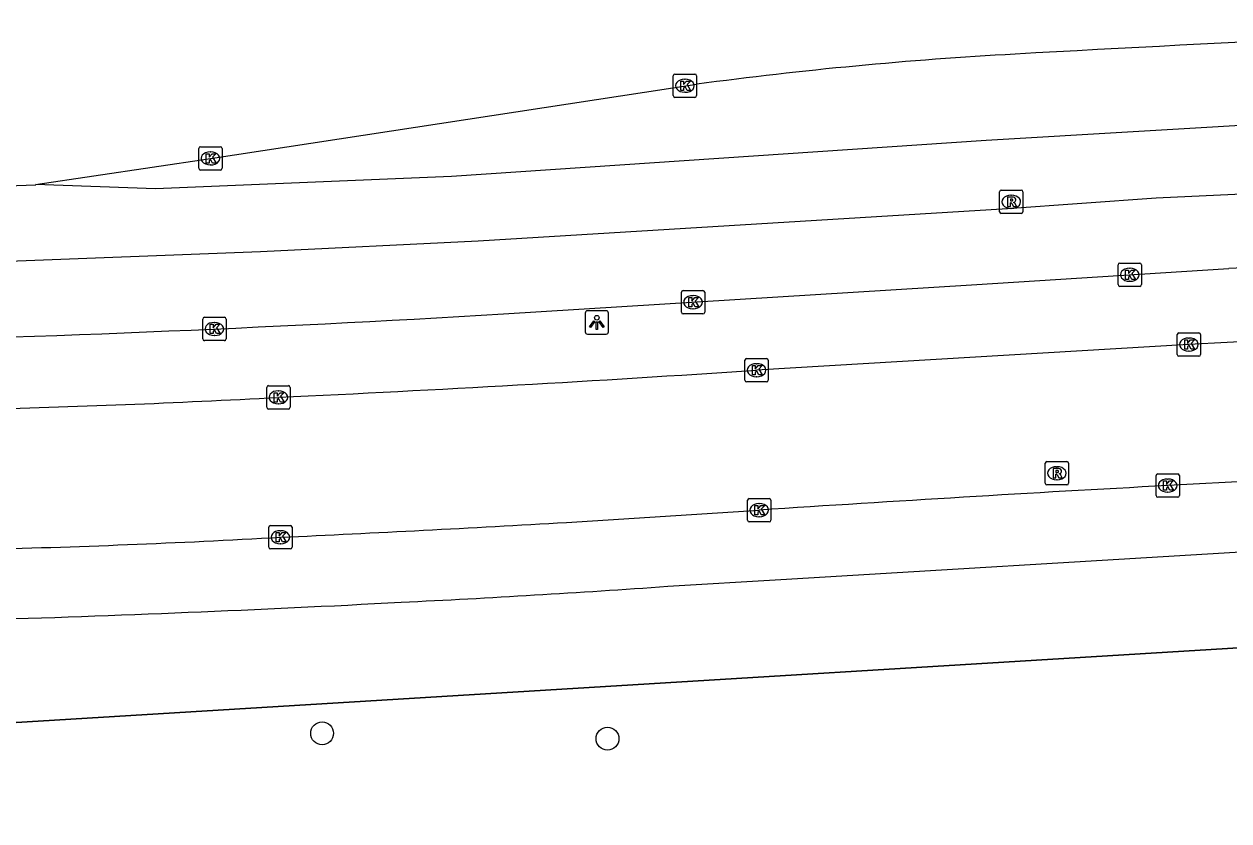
# Model space of a CAD drawing. Extents: x 161477 to 163040, y 383680 to 384868.
# Drawn here: x 161959.4 to 162011, y 384800.4 to 384834.6 of the extents above; entities that cross this region are included whole.
import ezdxf

# ---------------------------------------------------------------- set-up
doc = ezdxf.new("R2010")
doc.units = 0
for name, color, linetype in [('IMGEO_Boom', 7, 'Continuous'), ('IMGEO_Groenvoorziening', 7, 'Continuous'), ('IMGEO_Hek', 7, 'Continuous'), ('IMGEO_Kolk', 7, 'Continuous'), ('IMGEO_Lichtpunt', 7, 'Continuous'), ('IMGEO_Rijbaan_lokaal_gesloten', 7, 'Continuous'), ('IMGEO_Rijbaan_lokaal_open', 7, 'Continuous'), ('IMGEO_Rijbaan_regionaal_gesloten', 7, 'Continuous'), ('IMGEO_Rioolput', 7, 'Continuous'), ('IMGEO_Voetpad_open', 7, 'Continuous')]:
    doc.layers.add(name, color=color, linetype=linetype)

msp = doc.modelspace()

# ---------------------------------------------------------------- linework, layer by layer
at = {"layer": 'IMGEO_Boom'}
for centre in [(161972.19, 384804.2), (161984.41, 384803.97)]:
    msp.add_circle(centre, 0.489, dxfattribs=at)
at = {"layer": 'IMGEO_Groenvoorziening'}
msp.add_lwpolyline([(161733.008, 384645.95), (161782.919, 384748.037), (161810.108, 384804.005), (161836.574, 384803.916), (161949.969, 384804.107), (162038.287, 384809.499)], dxfattribs=at)
at = {"layer": 'IMGEO_Hek'}
msp.add_lwpolyline([(162038.287, 384809.499), (161949.969, 384804.107), (161836.574, 384803.916), (161810.108, 384804.005), (161782.919, 384748.037)], dxfattribs=at)
at = {"layer": 'IMGEO_Kolk'}
for p, q in [((161987.223, 384831.517), (161987.223, 384832.369)), ((161987.298, 384832.443), (161988.15, 384832.443)), ((161987.711, 384832.223), (161987.736, 384832.223)), ((161988.224, 384832.369), (161988.224, 384831.517)), ((161987.734, 384831.663), (161987.709, 384831.663)), ((161988.15, 384831.443), (161987.298, 384831.443)), ((161966.904, 384828.405), (161966.904, 384829.257)), ((161966.979, 384829.331), (161967.831, 384829.331)), ((161967.392, 384829.111), (161967.417, 384829.111)), ((161967.905, 384829.257), (161967.905, 384828.405)), ((161967.415, 384828.551), (161967.39, 384828.551)), ((161967.831, 384828.331), (161966.979, 384828.331)), ((162006.272, 384823.42), (162006.272, 384824.272)), ((162006.347, 384824.346), (162007.199, 384824.346)), ((162007.273, 384824.272), (162007.273, 384823.42)), ((162006.76, 384824.126), (162006.785, 384824.126)), ((162007.199, 384823.346), (162006.347, 384823.346)), ((162006.783, 384823.566), (162006.758, 384823.566)), ((161987.572, 384822.243), (161987.572, 384823.095)), ((161987.647, 384823.169), (161988.499, 384823.169)), ((161988.06, 384822.949), (161988.085, 384822.949)), ((161988.573, 384823.095), (161988.573, 384822.243)), ((161988.083, 384822.389), (161988.058, 384822.389)), ((161967.078, 384821.095), (161967.078, 384821.947)), ((161967.153, 384822.021), (161968.005, 384822.021)), ((161967.566, 384821.801), (161967.591, 384821.801)), ((161968.079, 384821.947), (161968.079, 384821.095)), ((161988.499, 384822.169), (161987.647, 384822.169)), ((161967.589, 384821.241), (161967.564, 384821.241)), ((162008.804, 384820.429), (162008.804, 384821.281)), ((162008.879, 384821.355), (162009.731, 384821.355)), ((162009.805, 384821.281), (162009.805, 384820.429)), ((161968.005, 384821.021), (161967.153, 384821.021)), ((162009.292, 384821.135), (162009.317, 384821.135)), ((161990.293, 384819.329), (161990.293, 384820.181)), ((161990.368, 384820.255), (161991.22, 384820.255)), ((161991.294, 384820.181), (161991.294, 384819.329)), ((162009.731, 384820.355), (162008.879, 384820.355)), ((162009.315, 384820.575), (162009.29, 384820.575)), ((161990.781, 384820.035), (161990.806, 384820.035)), ((161991.22, 384819.255), (161990.368, 384819.255)), ((161990.804, 384819.475), (161990.779, 384819.475)), ((161969.816, 384818.167), (161969.816, 384819.019)), ((161969.891, 384819.093), (161970.743, 384819.093)), ((161970.304, 384818.873), (161970.329, 384818.873)), ((161970.817, 384819.019), (161970.817, 384818.167)), ((161970.743, 384818.093), (161969.891, 384818.093)), ((161970.327, 384818.313), (161970.302, 384818.313)), ((162007.898, 384814.386), (162007.898, 384815.238)), ((162007.973, 384815.312), (162008.825, 384815.312)), ((162008.386, 384815.092), (162008.411, 384815.092)), ((162008.899, 384815.238), (162008.899, 384814.386)), ((162008.409, 384814.532), (162008.384, 384814.532)), ((161990.404, 384813.333), (161990.404, 384814.185)), ((161990.479, 384814.259), (161991.331, 384814.259)), ((161990.892, 384814.039), (161990.917, 384814.039)), ((161991.405, 384814.185), (161991.405, 384813.333)), ((162008.825, 384814.312), (162007.973, 384814.312)), ((161990.915, 384813.479), (161990.89, 384813.479)), ((161969.905, 384812.173), (161969.905, 384813.025)), ((161969.98, 384813.099), (161970.832, 384813.099)), ((161970.906, 384813.025), (161970.906, 384812.173)), ((161991.331, 384813.259), (161990.479, 384813.259)), ((161970.393, 384812.879), (161970.418, 384812.879)), ((161970.832, 384812.099), (161969.98, 384812.099)), ((161970.416, 384812.319), (161970.391, 384812.319))]:
    msp.add_line(p, q, dxfattribs=at)
for points in [[(161987.223, 384831.517), (161987.223, 384832.369)], [(161987.298, 384832.443), (161988.15, 384832.443)], [(161987.544, 384832.143), (161987.667, 384832.143), (161987.667, 384831.992), (161987.797, 384832.143), (161987.961, 384832.143), (161987.815, 384831.992), (161987.968, 384831.743), (161987.816, 384831.743), (161987.731, 384831.907), (161987.667, 384831.84), (161987.667, 384831.743), (161987.544, 384831.743), (161987.544, 384832.143)], [(161988.224, 384832.369), (161988.224, 384831.517)], [(161988.15, 384831.443), (161987.298, 384831.443)], [(161966.904, 384828.405), (161966.904, 384829.257)], [(161966.979, 384829.331), (161967.831, 384829.331)], [(161967.225, 384829.031), (161967.348, 384829.031), (161967.348, 384828.88), (161967.478, 384829.031), (161967.642, 384829.031), (161967.496, 384828.88), (161967.649, 384828.631), (161967.497, 384828.631), (161967.412, 384828.795), (161967.348, 384828.728), (161967.348, 384828.631), (161967.225, 384828.631), (161967.225, 384829.031)], [(161967.905, 384829.257), (161967.905, 384828.405)], [(161967.831, 384828.331), (161966.979, 384828.331)], [(162006.272, 384823.42), (162006.272, 384824.272)], [(162006.347, 384824.346), (162007.199, 384824.346)], [(162007.273, 384824.272), (162007.273, 384823.42)], [(162006.593, 384824.046), (162006.716, 384824.046), (162006.716, 384823.895), (162006.846, 384824.046), (162007.01, 384824.046), (162006.864, 384823.895), (162007.017, 384823.646), (162006.865, 384823.646), (162006.78, 384823.81), (162006.716, 384823.743), (162006.716, 384823.646), (162006.593, 384823.646), (162006.593, 384824.046)], [(162007.199, 384823.346), (162006.347, 384823.346)], [(161987.572, 384822.243), (161987.572, 384823.095)], [(161987.647, 384823.169), (161988.499, 384823.169)], [(161987.893, 384822.869), (161988.016, 384822.869), (161988.016, 384822.718), (161988.146, 384822.869), (161988.31, 384822.869), (161988.164, 384822.718), (161988.317, 384822.469), (161988.165, 384822.469), (161988.08, 384822.633), (161988.016, 384822.566), (161988.016, 384822.469), (161987.893, 384822.469), (161987.893, 384822.869)], [(161988.573, 384823.095), (161988.573, 384822.243)], [(161967.078, 384821.095), (161967.078, 384821.947)], [(161967.153, 384822.021), (161968.005, 384822.021)], [(161967.399, 384821.721), (161967.522, 384821.721), (161967.522, 384821.57), (161967.652, 384821.721), (161967.816, 384821.721), (161967.67, 384821.57), (161967.823, 384821.321), (161967.671, 384821.321), (161967.586, 384821.485), (161967.522, 384821.418), (161967.522, 384821.321), (161967.399, 384821.321), (161967.399, 384821.721)], [(161968.079, 384821.947), (161968.079, 384821.095)], [(161988.499, 384822.169), (161987.647, 384822.169)], [(162008.804, 384820.429), (162008.804, 384821.281)], [(162008.879, 384821.355), (162009.731, 384821.355)], [(162009.805, 384821.281), (162009.805, 384820.429)], [(161968.005, 384821.021), (161967.153, 384821.021)], [(162009.125, 384821.055), (162009.248, 384821.055), (162009.248, 384820.904), (162009.378, 384821.055), (162009.542, 384821.055), (162009.396, 384820.904), (162009.549, 384820.655), (162009.397, 384820.655), (162009.312, 384820.819), (162009.248, 384820.752), (162009.248, 384820.655), (162009.125, 384820.655), (162009.125, 384821.055)], [(161990.293, 384819.329), (161990.293, 384820.181)], [(161990.368, 384820.255), (161991.22, 384820.255)], [(161991.294, 384820.181), (161991.294, 384819.329)], [(162009.731, 384820.355), (162008.879, 384820.355)], [(161990.614, 384819.955), (161990.737, 384819.955), (161990.737, 384819.804), (161990.867, 384819.955), (161991.031, 384819.955), (161990.885, 384819.804), (161991.038, 384819.555), (161990.886, 384819.555), (161990.801, 384819.719), (161990.737, 384819.652), (161990.737, 384819.555), (161990.614, 384819.555), (161990.614, 384819.955)], [(161991.22, 384819.255), (161990.368, 384819.255)], [(161969.816, 384818.167), (161969.816, 384819.019)], [(161969.891, 384819.093), (161970.743, 384819.093)], [(161970.137, 384818.793), (161970.26, 384818.793), (161970.26, 384818.642), (161970.39, 384818.793), (161970.554, 384818.793), (161970.408, 384818.642), (161970.561, 384818.393), (161970.409, 384818.393), (161970.324, 384818.557), (161970.26, 384818.49), (161970.26, 384818.393), (161970.137, 384818.393), (161970.137, 384818.793)], [(161970.817, 384819.019), (161970.817, 384818.167)], [(161970.743, 384818.093), (161969.891, 384818.093)], [(162007.898, 384814.386), (162007.898, 384815.238)], [(162007.973, 384815.312), (162008.825, 384815.312)], [(162008.219, 384815.012), (162008.342, 384815.012), (162008.342, 384814.861), (162008.472, 384815.012), (162008.636, 384815.012), (162008.49, 384814.861), (162008.643, 384814.612), (162008.491, 384814.612), (162008.406, 384814.776), (162008.342, 384814.709), (162008.342, 384814.612), (162008.219, 384814.612), (162008.219, 384815.012)], [(162008.899, 384815.238), (162008.899, 384814.386)], [(161990.404, 384813.333), (161990.404, 384814.185)], [(161990.479, 384814.259), (161991.331, 384814.259)], [(161990.725, 384813.959), (161990.848, 384813.959), (161990.848, 384813.808), (161990.978, 384813.959), (161991.142, 384813.959), (161990.996, 384813.808), (161991.149, 384813.559), (161990.997, 384813.559), (161990.912, 384813.723), (161990.848, 384813.656), (161990.848, 384813.559), (161990.725, 384813.559), (161990.725, 384813.959)], [(161991.405, 384814.185), (161991.405, 384813.333)], [(162008.825, 384814.312), (162007.973, 384814.312)], [(161969.905, 384812.173), (161969.905, 384813.025)], [(161969.98, 384813.099), (161970.832, 384813.099)], [(161970.906, 384813.025), (161970.906, 384812.173)], [(161991.331, 384813.259), (161990.479, 384813.259)], [(161970.226, 384812.799), (161970.349, 384812.799), (161970.349, 384812.648), (161970.479, 384812.799), (161970.643, 384812.799), (161970.497, 384812.648), (161970.65, 384812.399), (161970.498, 384812.399), (161970.413, 384812.563), (161970.349, 384812.496), (161970.349, 384812.399), (161970.226, 384812.399), (161970.226, 384812.799)], [(161970.832, 384812.099), (161969.98, 384812.099)]]:
    msp.add_lwpolyline(points, dxfattribs=at)
for centre, start, end in [((161987.3, 384832.367), 91.552, 178.448), ((161987.3, 384832.367), 91.552, 178.448), ((161988.148, 384832.367), 1.552, 88.448), ((161988.148, 384832.367), 1.552, 88.448), ((161987.3, 384831.519), 181.552, 268.448), ((161987.3, 384831.519), 181.552, 268.448), ((161988.148, 384831.519), 271.552, 358.448), ((161988.148, 384831.519), 271.552, 358.448), ((161966.981, 384829.255), 91.552, 178.448), ((161966.981, 384829.255), 91.552, 178.448), ((161967.829, 384829.255), 1.552, 88.448), ((161967.829, 384829.255), 1.552, 88.448), ((161966.981, 384828.407), 181.552, 268.448), ((161966.981, 384828.407), 181.552, 268.448), ((161967.829, 384828.407), 271.552, 358.448), ((161967.829, 384828.407), 271.552, 358.448), ((162006.349, 384824.27), 91.552, 178.448), ((162006.349, 384824.27), 91.552, 178.448), ((162007.197, 384824.27), 1.552, 88.448), ((162007.197, 384824.27), 1.552, 88.448), ((162006.349, 384823.422), 181.552, 268.448), ((162006.349, 384823.422), 181.552, 268.448), ((162007.197, 384823.422), 271.552, 358.448), ((162007.197, 384823.422), 271.552, 358.448), ((161987.649, 384823.093), 91.552, 178.448), ((161987.649, 384823.093), 91.552, 178.448), ((161988.497, 384823.093), 1.552, 88.448), ((161988.497, 384823.093), 1.552, 88.448), ((161987.649, 384822.245), 181.552, 268.448), ((161987.649, 384822.245), 181.552, 268.448), ((161988.497, 384822.245), 271.552, 358.448), ((161988.497, 384822.245), 271.552, 358.448), ((161967.155, 384821.945), 91.552, 178.448), ((161967.155, 384821.945), 91.552, 178.448), ((161968.003, 384821.945), 1.552, 88.448), ((161968.003, 384821.945), 1.552, 88.448), ((162008.881, 384821.279), 91.552, 178.448), ((162008.881, 384821.279), 91.552, 178.448), ((162009.729, 384821.279), 1.552, 88.448), ((162009.729, 384821.279), 1.552, 88.448), ((161967.155, 384821.097), 181.552, 268.448), ((161967.155, 384821.097), 181.552, 268.448), ((161968.003, 384821.097), 271.552, 358.448), ((161968.003, 384821.097), 271.552, 358.448), ((161990.37, 384820.179), 91.552, 178.448), ((161990.37, 384820.179), 91.552, 178.448), ((161991.218, 384820.179), 1.552, 88.448), ((161991.218, 384820.179), 1.552, 88.448), ((162008.881, 384820.431), 181.552, 268.448), ((162008.881, 384820.431), 181.552, 268.448), ((162009.729, 384820.431), 271.552, 358.448), ((162009.729, 384820.431), 271.552, 358.448), ((161990.37, 384819.331), 181.552, 268.448), ((161990.37, 384819.331), 181.552, 268.448), ((161991.218, 384819.331), 271.552, 358.448), ((161991.218, 384819.331), 271.552, 358.448), ((161969.893, 384819.017), 91.552, 178.448), ((161969.893, 384819.017), 91.552, 178.448), ((161970.741, 384819.017), 1.552, 88.448), ((161970.741, 384819.017), 1.552, 88.448), ((161969.893, 384818.169), 181.552, 268.448), ((161969.893, 384818.169), 181.552, 268.448), ((161970.741, 384818.169), 271.552, 358.448), ((161970.741, 384818.169), 271.552, 358.448), ((162007.975, 384815.236), 91.552, 178.448), ((162007.975, 384815.236), 91.552, 178.448), ((162008.823, 384815.236), 1.552, 88.448), ((162008.823, 384815.236), 1.552, 88.448), ((161990.481, 384814.183), 91.552, 178.448), ((161990.481, 384814.183), 91.552, 178.448), ((161991.329, 384814.183), 1.552, 88.448), ((161991.329, 384814.183), 1.552, 88.448), ((162007.975, 384814.388), 181.552, 268.448), ((162007.975, 384814.388), 181.552, 268.448), ((162008.823, 384814.388), 271.552, 358.448), ((162008.823, 384814.388), 271.552, 358.448), ((161969.982, 384813.023), 91.552, 178.448), ((161969.982, 384813.023), 91.552, 178.448), ((161970.83, 384813.023), 1.552, 88.448), ((161970.83, 384813.023), 1.552, 88.448), ((161990.481, 384813.335), 181.552, 268.448), ((161990.481, 384813.335), 181.552, 268.448), ((161991.329, 384813.335), 271.552, 358.448), ((161991.329, 384813.335), 271.552, 358.448), ((161969.982, 384812.175), 181.552, 268.448), ((161969.982, 384812.175), 181.552, 268.448), ((161970.83, 384812.175), 271.552, 358.448), ((161970.83, 384812.175), 271.552, 358.448)]:
    msp.add_arc(centre, 0.0765, start, end, dxfattribs=at)
for centre, major_axis, ratio, start_param, end_param in [((161987.71, 384831.943), (-0.387, 0.002), 0.722429, 4.712389, 7.853982), ((161987.735, 384831.943), (-0.39, 0.002), 0.717154, 1.570796, 4.712389), ((161967.391, 384828.831), (-0.387, 0.002), 0.722429, 4.712389, 7.853982), ((161967.416, 384828.831), (-0.39, 0.002), 0.717154, 1.570796, 4.712389), ((162006.759, 384823.846), (-0.387, 0.002), 0.722429, 4.712389, 7.853982), ((162006.784, 384823.846), (-0.39, 0.002), 0.717154, 1.570796, 4.712389), ((161988.059, 384822.669), (-0.387, 0.002), 0.722429, 4.712389, 7.853982), ((161988.084, 384822.669), (-0.39, 0.002), 0.717154, 1.570796, 4.712389), ((161967.565, 384821.521), (-0.387, 0.002), 0.722429, 4.712389, 7.853982), ((161967.59, 384821.521), (-0.39, 0.002), 0.717154, 1.570796, 4.712389), ((162009.291, 384820.855), (-0.387, 0.002), 0.722429, 4.712389, 7.853982), ((162009.316, 384820.855), (-0.39, 0.002), 0.717154, 1.570796, 4.712389), ((161990.78, 384819.755), (-0.387, 0.002), 0.722429, 4.712389, 7.853982), ((161990.805, 384819.755), (-0.39, 0.002), 0.717154, 1.570796, 4.712389), ((161970.303, 384818.593), (-0.387, 0.002), 0.722429, 4.712389, 7.853982), ((161970.328, 384818.593), (-0.39, 0.002), 0.717154, 1.570796, 4.712389), ((162008.385, 384814.812), (-0.387, 0.002), 0.722429, 4.712389, 7.853982), ((162008.41, 384814.812), (-0.39, 0.002), 0.717154, 1.570796, 4.712389), ((161990.891, 384813.759), (-0.387, 0.002), 0.722429, 4.712389, 7.853982), ((161990.916, 384813.759), (-0.39, 0.002), 0.717154, 1.570796, 4.712389), ((161970.392, 384812.599), (-0.387, 0.002), 0.722429, 4.712389, 7.853982), ((161970.417, 384812.599), (-0.39, 0.002), 0.717154, 1.570796, 4.712389)]:
    msp.add_ellipse(centre, major_axis=major_axis, ratio=ratio, start_param=start_param, end_param=end_param, dxfattribs=at)
at = {"layer": 'IMGEO_Lichtpunt'}
for p, q in [((161983.454, 384822.206), (161983.454, 384821.399)), ((161983.454, 384822.206), (161983.454, 384821.399)), ((161984.356, 384822.301), (161983.548, 384822.301)), ((161984.356, 384822.301), (161983.548, 384822.301)), ((161984.45, 384821.399), (161984.45, 384822.206)), ((161984.45, 384821.399), (161984.45, 384822.206)), ((161983.548, 384821.305), (161984.356, 384821.305)), ((161983.548, 384821.305), (161984.356, 384821.305))]:
    msp.add_line(p, q, dxfattribs=at)
for points in [[(161983.828, 384821.87), (161983.867, 384821.842), (161983.679, 384821.58), (161983.641, 384821.607), (161983.828, 384821.87)], [(161983.93, 384821.822), (161983.977, 384821.822), (161983.977, 384821.5), (161983.93, 384821.5), (161983.93, 384821.822)], [(161984.04, 384821.842), (161984.078, 384821.869), (161984.265, 384821.607), (161984.226, 384821.579), (161984.04, 384821.842)]]:
    msp.add_lwpolyline(points, dxfattribs=at)
msp.add_circle((161983.953, 384822.004), 0.0994, dxfattribs=at)
for centre, start, end in [((161983.548, 384822.206), 90, 180), ((161983.548, 384822.206), 90, 180), ((161984.356, 384822.206), 0, 90), ((161984.356, 384822.206), 0, 90), ((161983.548, 384821.399), 180, 270), ((161983.548, 384821.399), 180, 270), ((161984.356, 384821.399), 270, 0), ((161984.356, 384821.399), 270, 360)]:
    msp.add_arc(centre, 0.0946, start, end, dxfattribs=at)
at = {"layer": 'IMGEO_Rijbaan_lokaal_gesloten'}
msp.add_lwpolyline([(161959.923, 384827.704), (161967.405, 384828.831), (161988.228, 384832.005)], dxfattribs=at)
for centre, radius, start, end in [((162076.095, 383515.998), 1319.387, 91.9984, 93.224963), ((162011.415, 384659.706), 173.852, 93.14689, 97.66441)]:
    msp.add_arc(centre, radius, start, end, dxfattribs=at)
at = {"layer": 'IMGEO_Rijbaan_lokaal_open'}
for points in [[(162009.305, 384820.855), (161990.794, 384819.755)], [(161982.658, 384813.233), (161990.905, 384813.759)]]:
    msp.add_lwpolyline(points, dxfattribs=at)
for centre, radius, start, end in [((162094.227, 383212.244), 1610.851, 92.39921, 93.02197), ((161921.318, 385863.068), 1045.623, 272.685919, 273.809796), ((161945.766, 385271.122), 453.195, 271.44684, 273.1054), ((162068.633, 383733.008), 1083.48, 92.261081, 93.186871), ((162084.624, 383402.597), 1414.271, 93.089588, 93.799603), ((161915.119, 385999.721), 1188.409, 272.666479, 273.257967), ((161947.433, 385221.455), 409.5, 271.38064, 273.21594)]:
    msp.add_arc(centre, radius, start, end, dxfattribs=at)
at = {"layer": 'IMGEO_Rijbaan_regionaal_gesloten'}
for points in [[(162089.766, 384832.224), (162067.836, 384831.887), (162033.698, 384831.171), (162013.939, 384830.385), (162000.63, 384829.598), (161977.725, 384828.049), (161965.053, 384827.522), (161959.923, 384827.704)], [(161841.657, 384827.553), (161857.983, 384826.251), (161874.682, 384825.248), (161891.326, 384824.548), (161903.849, 384824.202), (161920.501, 384823.935), (161932.984, 384823.895), (161941.4, 384823.982), (161958.021, 384824.391), (161969.544, 384824.839), (161978.873, 384825.303), (162001.535, 384826.68), (162007.898, 384827.144), (162018.329, 384827.632)], [(161979.961, 384822.166), (162000, 384823.419), (162011.019, 384824.116)]]:
    msp.add_lwpolyline(points, dxfattribs=at)
for centre, radius, start, end in [((161942.015, 385314.238), 486.864, 270.58612, 272.10799), ((162106.767, 382838.379), 1988.044, 91.877313, 92.760548), ((161929.981, 385663.888), 843.205, 271.316445, 273.398136)]:
    msp.add_arc(centre, radius, start, end, dxfattribs=at)
at = {"layer": 'IMGEO_Rioolput'}
for p, q in [((162001.199, 384826.543), (162001.199, 384827.395)), ((162001.274, 384827.469), (162002.126, 384827.469)), ((162002.2, 384827.395), (162002.2, 384826.543)), ((162001.687, 384827.249), (162001.712, 384827.249)), ((162002.126, 384826.469), (162001.274, 384826.469)), ((162001.71, 384826.689), (162001.685, 384826.689)), ((162003.153, 384814.914), (162003.153, 384815.766)), ((162003.228, 384815.84), (162004.08, 384815.84)), ((162003.641, 384815.62), (162003.666, 384815.62)), ((162004.154, 384815.766), (162004.154, 384814.914)), ((162003.664, 384815.06), (162003.639, 384815.06)), ((162004.08, 384814.84), (162003.228, 384814.84))]:
    msp.add_line(p, q, dxfattribs=at)
for points in [[(162001.199, 384826.543), (162001.199, 384827.395)], [(162001.274, 384827.469), (162002.126, 384827.469)], [(162002.2, 384827.395), (162002.2, 384826.543)], [(162001.788, 384827.167), (162001.536, 384827.169), (162001.536, 384826.769)], [(162001.536, 384826.769), (162001.66, 384826.769), (162001.66, 384826.931), (162001.671, 384826.931)], [(162001.714, 384827.088), (162001.66, 384827.088), (162001.66, 384827.007)], [(162001.66, 384827.007), (162001.712, 384827.007)], [(162001.718, 384826.902), (162001.789, 384826.769), (162001.929, 384826.769), (162001.864, 384826.895)], [(162002.126, 384826.469), (162001.274, 384826.469)], [(162003.153, 384814.914), (162003.153, 384815.766)], [(162003.228, 384815.84), (162004.08, 384815.84)], [(162003.742, 384815.538), (162003.49, 384815.54), (162003.49, 384815.14)], [(162004.154, 384815.766), (162004.154, 384814.914)], [(162003.49, 384815.14), (162003.614, 384815.14), (162003.614, 384815.302), (162003.625, 384815.302)], [(162003.668, 384815.459), (162003.614, 384815.459), (162003.614, 384815.378)], [(162003.614, 384815.378), (162003.666, 384815.378)], [(162003.672, 384815.273), (162003.743, 384815.14), (162003.883, 384815.14), (162003.818, 384815.266)], [(162004.08, 384814.84), (162003.228, 384814.84)]]:
    msp.add_lwpolyline(points, dxfattribs=at)
for centre, radius, start, end in [((162001.276, 384827.393), 0.0765, 91.552, 178.448), ((162001.276, 384827.393), 0.0765, 91.552, 178.448), ((162002.124, 384827.393), 0.0765, 1.552, 88.448), ((162002.124, 384827.393), 0.0765, 1.552, 88.448), ((162001.67, 384826.878), 0.0533, 26.0293, 88.6989), ((162001.696, 384827.196), 0.19, 274.7715, 282.9687), ((162001.72, 384826.992), 0.0964, 77.0061, 93.1865), ((162001.734, 384827.049), 0.0378, 276.6634, 79.6772), ((162001.787, 384827.057), 0.109, 350.3612, 89.416), ((162001.785, 384827.057), 0.112, 277.5842, 350.9817), ((162001.769, 384826.842), 0.108, 29.5134, 73.7905), ((162001.276, 384826.545), 0.0765, 181.552, 268.448), ((162001.276, 384826.545), 0.0765, 181.552, 268.448), ((162002.124, 384826.545), 0.0765, 271.552, 358.448), ((162002.124, 384826.545), 0.0765, 271.552, 358.448), ((162003.23, 384815.764), 0.0765, 91.552, 178.448), ((162003.23, 384815.764), 0.0765, 91.552, 178.448), ((162003.741, 384815.428), 0.109, 350.3612, 89.416), ((162004.078, 384815.764), 0.0765, 1.552, 88.448), ((162004.078, 384815.764), 0.0765, 1.552, 88.448), ((162003.624, 384815.249), 0.0533, 26.0293, 88.6989), ((162003.65, 384815.567), 0.19, 274.7715, 282.9687), ((162003.674, 384815.363), 0.0964, 77.0061, 93.1865), ((162003.688, 384815.42), 0.0378, 276.6634, 79.6772), ((162003.739, 384815.428), 0.112, 277.5842, 350.9817), ((162003.723, 384815.213), 0.108, 29.5134, 73.7905), ((162003.23, 384814.916), 0.0765, 181.552, 268.448), ((162003.23, 384814.916), 0.0765, 181.552, 268.448), ((162004.078, 384814.916), 0.0765, 271.552, 358.448), ((162004.078, 384814.916), 0.0765, 271.552, 358.448)]:
    msp.add_arc(centre, radius, start, end, dxfattribs=at)
for centre, major_axis, ratio, start_param, end_param in [((162001.686, 384826.969), (-0.387, 0.002), 0.722429, 4.712389, 7.853982), ((162001.711, 384826.969), (-0.39, 0.002), 0.717154, 1.570796, 4.712389), ((162003.64, 384815.34), (-0.387, 0.002), 0.722429, 4.712389, 7.853982), ((162003.665, 384815.34), (-0.39, 0.002), 0.717154, 1.570796, 4.712389)]:
    msp.add_ellipse(centre, major_axis=major_axis, ratio=ratio, start_param=start_param, end_param=end_param, dxfattribs=at)
at = {"layer": 'IMGEO_Voetpad_open'}
msp.add_lwpolyline([(161986.99, 384810.497), (161991.827, 384810.792), (162011.283, 384811.959), (162023.111, 384812.504), (162037.597, 384813.075)], dxfattribs=at)
for centre, radius, start, end in [((161948.968, 385351.302), 542.14, 272.81239, 274.02169), ((161934.317, 385585.932), 777.213, 271.696019, 273.042435)]:
    msp.add_arc(centre, radius, start, end, dxfattribs=at)

doc.saveas('drawing.dxf')
